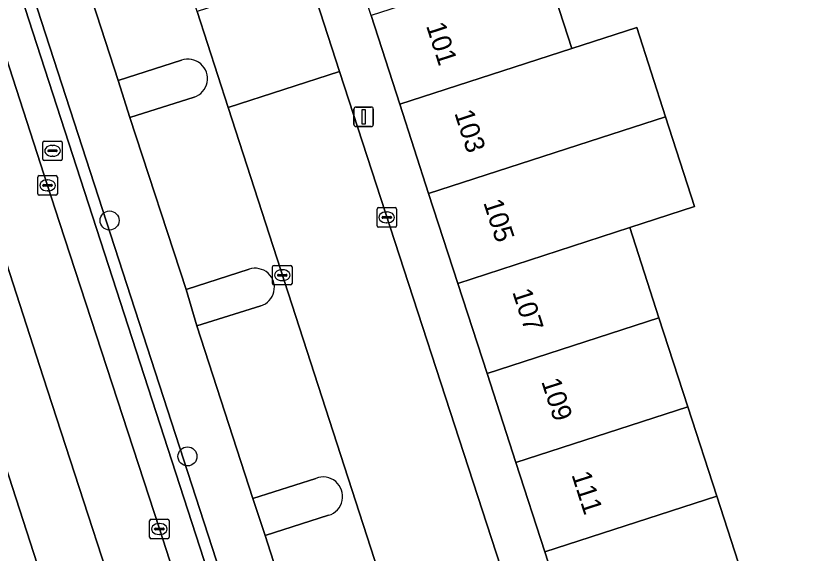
# Model space of a CAD drawing. Extents: x 159371 to 159986, y 382987 to 383597.
# Drawn here: x 159437.83 to 159478.71, y 383198.21 to 383225.79 of the extents above; entities that cross this region are included whole.
import ezdxf

# ---------------------------------------------------------------- set-up
doc = ezdxf.new("R2010")
doc.units = 0
for name, color, linetype in [('IMGEO_Berm_groen', 7, 'Continuous'), ('IMGEO_Boom', 7, 'Continuous'), ('IMGEO_Erf', 7, 'Continuous'), ('IMGEO_Groenvoorziening', 7, 'Continuous'), ('IMGEO_Haag', 7, 'Continuous'), ('IMGEO_Kolk', 7, 'Continuous'), ('IMGEO_Lichtmast', 7, 'Continuous'), ('IMGEO_Pand', 7, 'Continuous'), ('IMGEO_Pand_nummerreeks', 7, 'Continuous'), ('IMGEO_Parkeervlak_open', 7, 'Continuous'), ('IMGEO_Rijbaan_lokaal_open', 7, 'Continuous'), ('IMGEO_Rijbaan_regionaal_gesloten', 7, 'Continuous'), ('IMGEO_Rioolput', 7, 'Continuous'), ('IMGEO_Verkeerseiland_gesloten', 7, 'Continuous'), ('IMGEO_Voetpad_open', 7, 'Continuous')]:
    doc.layers.add(name, color=color, linetype=linetype)

msp = doc.modelspace()

# ---------------------------------------------------------------- linework, layer by layer
at = {"layer": 'IMGEO_Berm_groen'}
for points in [[(159406.761, 383330.631), (159408.577, 383323.612), (159411.104, 383313.847), (159411.376, 383312.794), (159412.992, 383306.793), (159414.072, 383303.213), (159430.983, 383250.705), (159435.589, 383236.441), (159472.722, 383122.014), (159492.238, 383063.663), (159493.793, 383059.366), (159494.626, 383071.478), (159494.813, 383074.201), (159494.983, 383076.684), (159494.993, 383077.003)], [(159415.124, 383292.413), (159421.088, 383273.781), (159427.134, 383255.214), (159428.816, 383250), (159433.13, 383236.631), (159433.397, 383235.806), (159439.459, 383217.085), (159440.075, 383215.172), (159445.199, 383199.446), (159451.824, 383178.924), (159457.544, 383161.294), (159463.853, 383141.727), (159476.503, 383102.624)], [(159472.916, 383130.255), (159472.29, 383132.147), (159469.362, 383141.107), (159468.77, 383143.003), (159465.88, 383151.938), (159453.474, 383190.25), (159450.629, 383199.119), (159449.994, 383201.018), (159447.129, 383209.867), (159446.573, 383211.745), (159443.691, 383220.575), (159443.081, 383222.473), (159440.202, 383231.342), (159439.608, 383233.206), (159438.303, 383237.229), (159436.723, 383242.099)], [(159493.69, 383057.889), (159491.672, 383063.465), (159472.152, 383121.826), (159435.017, 383236.267)]]:
    msp.add_lwpolyline(points, dxfattribs=at)
at = {"layer": 'IMGEO_Boom'}
for centre in [(159442.642, 383215.284), (159446.641, 383203.172)]:
    msp.add_circle(centre, 0.489, dxfattribs=at)
at = {"layer": 'IMGEO_Erf'}
msp.add_lwpolyline([(159447.64, 383288.465), (159450.612, 383279.288), (159453.577, 383270.132), (159456.535, 383261), (159459.408, 383252.128), (159459.475, 383251.922), (159460.605, 383252.288), (159462.014, 383247.915), (159458.984, 383246.933), (159460.461, 383242.374), (159461.942, 383237.799), (159465.689, 383239.014), (159467.161, 383234.475), (159463.412, 383233.26), (159464.901, 383228.664), (159466.374, 383224.117), (159469.708, 383225.198), (159471.192, 383220.612), (159472.685, 383215.997), (159469.354, 383214.917), (159470.854, 383210.284), (159472.334, 383205.716), (159473.82, 383201.131), (159475.296, 383196.574)], dxfattribs=at)
at = {"layer": 'IMGEO_Groenvoorziening'}
msp.add_lwpolyline([(159472.722, 383122.014), (159435.589, 383236.441), (159430.983, 383250.705), (159414.072, 383303.213), (159412.992, 383306.793), (159411.376, 383312.794), (159411.104, 383313.847), (159410.522, 383313.711), (159410.796, 383312.64), (159412.414, 383306.629), (159413.5, 383303.035), (159430.413, 383250.521), (159435.017, 383236.267), (159472.152, 383121.826), (159491.672, 383063.465), (159493.69, 383057.889), (159493.717, 383058.243), (159493.743, 383058.624), (159493.793, 383059.366), (159492.238, 383063.663)], close=True, dxfattribs=at)
for points in [[(159446.33, 383223.509), (159443.081, 383222.473), (159443.691, 383220.575), (159446.984, 383221.615)], [(159449.806, 383212.778), (159446.573, 383211.745), (159447.129, 383209.867), (159450.404, 383210.901)], [(159453.234, 383202.043), (159449.994, 383201.018), (159450.629, 383199.119), (159453.886, 383200.151)]]:
    msp.add_lwpolyline(points, dxfattribs=at)
for centre, radius, start, end in [((159446.667, 383222.565), 1.002, 288.4564, 109.6433), ((159450.121, 383211.845), 0.985, 286.6688, 108.6743), ((159453.61, 383201.114), 1.002, 285.9998, 112.029)]:
    msp.add_arc(centre, radius, start, end, dxfattribs=at)
at = {"layer": 'IMGEO_Haag'}
msp.add_lwpolyline([(159430.983, 383250.705), (159414.072, 383303.213), (159412.992, 383306.793), (159411.376, 383312.794), (159411.104, 383313.847), (159410.522, 383313.711), (159410.796, 383312.64), (159412.414, 383306.629), (159413.5, 383303.035), (159430.413, 383250.521), (159435.017, 383236.267), (159472.152, 383121.826), (159491.672, 383063.465), (159493.69, 383057.889), (159493.717, 383058.243), (159493.743, 383058.624), (159493.793, 383059.366), (159492.238, 383063.663), (159472.722, 383122.014), (159435.589, 383236.441)], close=True, dxfattribs=at)
at = {"layer": 'IMGEO_Kolk'}
for p, q in [((159439.034, 383217.585), (159439.886, 383217.585)), ((159438.959, 383216.659), (159438.959, 383217.511)), ((159439.447, 383217.365), (159439.472, 383217.365)), ((159439.96, 383217.511), (159439.96, 383216.659)), ((159439.218, 383217.079), (159439.218, 383217.091)), ((159439.656, 383217.042), (159439.258, 383217.042)), ((159439.261, 383217.128), (159439.659, 383217.128)), ((159439.47, 383216.805), (159439.445, 383216.805)), ((159439.702, 383217.091), (159439.702, 383217.079)), ((159439.886, 383216.585), (159439.034, 383216.585)), ((159456.375, 383215.017), (159456.375, 383215.869)), ((159456.45, 383215.943), (159457.302, 383215.943)), ((159456.863, 383215.723), (159456.888, 383215.723)), ((159457.376, 383215.869), (159457.376, 383215.017)), ((159456.634, 383215.437), (159456.634, 383215.449)), ((159457.072, 383215.4), (159456.674, 383215.4)), ((159456.677, 383215.486), (159457.075, 383215.486)), ((159456.886, 383215.163), (159456.861, 383215.163)), ((159457.118, 383215.449), (159457.118, 383215.437)), ((159457.302, 383214.943), (159456.45, 383214.943)), ((159451.011, 383212.05), (159451.011, 383212.902)), ((159451.086, 383212.976), (159451.938, 383212.976)), ((159451.499, 383212.756), (159451.524, 383212.756)), ((159452.012, 383212.902), (159452.012, 383212.05)), ((159451.27, 383212.47), (159451.27, 383212.482)), ((159451.708, 383212.433), (159451.31, 383212.433)), ((159451.313, 383212.519), (159451.711, 383212.519)), ((159451.754, 383212.482), (159451.754, 383212.47)), ((159451.938, 383211.976), (159451.086, 383211.976)), ((159451.522, 383212.196), (159451.497, 383212.196)), ((159444.698, 383199.02), (159444.698, 383199.872)), ((159444.773, 383199.946), (159445.625, 383199.946)), ((159445.186, 383199.726), (159445.211, 383199.726)), ((159445.699, 383199.872), (159445.699, 383199.02)), ((159444.957, 383199.44), (159444.957, 383199.452)), ((159445.395, 383199.403), (159444.997, 383199.403)), ((159445, 383199.489), (159445.398, 383199.489)), ((159445.441, 383199.452), (159445.441, 383199.44)), ((159445.625, 383198.946), (159444.773, 383198.946)), ((159445.209, 383199.166), (159445.184, 383199.166))]:
    msp.add_line(p, q, dxfattribs=at)
for points in [[(159439.034, 383217.585), (159439.886, 383217.585)], [(159438.959, 383216.659), (159438.959, 383217.511)], [(159439.96, 383217.511), (159439.96, 383216.659)], [(159439.886, 383216.585), (159439.034, 383216.585)], [(159456.375, 383215.017), (159456.375, 383215.869)], [(159456.45, 383215.943), (159457.302, 383215.943)], [(159457.376, 383215.869), (159457.376, 383215.017)], [(159457.302, 383214.943), (159456.45, 383214.943)], [(159451.011, 383212.05), (159451.011, 383212.902)], [(159451.086, 383212.976), (159451.938, 383212.976)], [(159452.012, 383212.902), (159452.012, 383212.05)], [(159451.938, 383211.976), (159451.086, 383211.976)], [(159444.698, 383199.02), (159444.698, 383199.872)], [(159444.773, 383199.946), (159445.625, 383199.946)], [(159445.699, 383199.872), (159445.699, 383199.02)], [(159445.625, 383198.946), (159444.773, 383198.946)]]:
    msp.add_lwpolyline(points, dxfattribs=at)
for centre, radius, start, end in [((159439.036, 383217.509), 0.0765, 91.552, 178.448), ((159439.036, 383217.509), 0.0765, 91.552, 178.448), ((159439.884, 383217.509), 0.0765, 1.552, 88.448), ((159439.884, 383217.509), 0.0765, 1.552, 88.448), ((159439.258, 383217.088), 0.0403, 85.8775, 175.7526), ((159439.255, 383217.078), 0.0366, 178.938, 274.7102), ((159439.659, 383217.085), 0.043, 264.8664, 352.4533), ((159439.663, 383217.09), 0.0386, 1.7309, 96.639), ((159439.036, 383216.661), 0.0765, 181.552, 268.448), ((159439.036, 383216.661), 0.0765, 181.552, 268.448), ((159439.884, 383216.661), 0.0765, 271.552, 358.448), ((159439.884, 383216.661), 0.0765, 271.552, 358.448), ((159456.452, 383215.867), 0.0765, 91.552, 178.448), ((159456.452, 383215.867), 0.0765, 91.552, 178.448), ((159457.3, 383215.867), 0.0765, 1.552, 88.448), ((159457.3, 383215.867), 0.0765, 1.552, 88.448), ((159456.674, 383215.446), 0.0403, 85.8775, 175.7526), ((159456.671, 383215.436), 0.0366, 178.938, 274.7102), ((159457.075, 383215.443), 0.043, 264.8664, 352.4533), ((159457.079, 383215.448), 0.0386, 1.7309, 96.639), ((159456.452, 383215.019), 0.0765, 181.552, 268.448), ((159456.452, 383215.019), 0.0765, 181.552, 268.448), ((159457.3, 383215.019), 0.0765, 271.552, 358.448), ((159457.3, 383215.019), 0.0765, 271.552, 358.448), ((159451.088, 383212.9), 0.0765, 91.552, 178.448), ((159451.088, 383212.9), 0.0765, 91.552, 178.448), ((159451.936, 383212.9), 0.0765, 1.552, 88.448), ((159451.936, 383212.9), 0.0765, 1.552, 88.448), ((159451.31, 383212.479), 0.0403, 85.8775, 175.7526), ((159451.307, 383212.469), 0.0366, 178.938, 274.7102), ((159451.711, 383212.476), 0.043, 264.8664, 352.4533), ((159451.715, 383212.481), 0.0386, 1.7309, 96.639), ((159451.088, 383212.052), 0.0765, 181.552, 268.448), ((159451.088, 383212.052), 0.0765, 181.552, 268.448), ((159451.936, 383212.052), 0.0765, 271.552, 358.448), ((159451.936, 383212.052), 0.0765, 271.552, 358.448), ((159444.775, 383199.87), 0.0765, 91.552, 178.448), ((159444.775, 383199.87), 0.0765, 91.552, 178.448), ((159445.623, 383199.87), 0.0765, 1.552, 88.448), ((159445.623, 383199.87), 0.0765, 1.552, 88.448), ((159444.997, 383199.449), 0.0403, 85.8775, 175.7526), ((159444.994, 383199.439), 0.0366, 178.938, 274.7102), ((159445.398, 383199.446), 0.043, 264.8664, 352.4533), ((159445.402, 383199.451), 0.0386, 1.7309, 96.639), ((159444.775, 383199.022), 0.0765, 181.552, 268.448), ((159444.775, 383199.022), 0.0765, 181.552, 268.448), ((159445.623, 383199.022), 0.0765, 271.552, 358.448), ((159445.623, 383199.022), 0.0765, 271.552, 358.448)]:
    msp.add_arc(centre, radius, start, end, dxfattribs=at)
for centre, major_axis, ratio, start_param, end_param in [((159439.446, 383217.085), (-0.387, 0.002), 0.722429, 4.712389, 7.853982), ((159439.471, 383217.085), (-0.39, 0.002), 0.717154, 1.570796, 4.712389), ((159456.862, 383215.443), (-0.387, 0.002), 0.722429, 4.712389, 7.853982), ((159456.887, 383215.443), (-0.39, 0.002), 0.717154, 1.570796, 4.712389), ((159451.498, 383212.476), (-0.387, 0.002), 0.722429, 4.712389, 7.853982), ((159451.523, 383212.476), (-0.39, 0.002), 0.717154, 1.570796, 4.712389), ((159445.185, 383199.446), (-0.387, 0.002), 0.722429, 4.712389, 7.853982), ((159445.21, 383199.446), (-0.39, 0.002), 0.717154, 1.570796, 4.712389)]:
    msp.add_ellipse(centre, major_axis=major_axis, ratio=ratio, start_param=start_param, end_param=end_param, dxfattribs=at)
at = {"layer": 'IMGEO_Lichtmast'}
for p, q in [((159455.192, 383220.207), (159455.192, 383221.007)), ((159455.192, 383221.007), (159455.192, 383220.207)), ((159455.292, 383221.107), (159456.082, 383221.107)), ((159456.082, 383221.107), (159455.292, 383221.107)), ((159456.182, 383221.007), (159456.182, 383220.207)), ((159456.182, 383220.207), (159456.182, 383221.007)), ((159456.082, 383220.107), (159455.292, 383220.107)), ((159455.292, 383220.107), (159456.082, 383220.107))]:
    msp.add_line(p, q, dxfattribs=at)
msp.add_lwpolyline([(159455.612, 383220.982), (159455.762, 383220.982), (159455.762, 383220.232), (159455.612, 383220.232), (159455.612, 383220.982)], dxfattribs=at)
for centre, start, end in [((159455.292, 383221.007), 90, 180), ((159455.292, 383221.007), 90, 180), ((159456.082, 383221.007), 0, 90), ((159456.082, 383221.007), 360, 90), ((159455.292, 383220.207), 180, 270), ((159455.292, 383220.207), 180, 270), ((159456.082, 383220.207), 270, 0), ((159456.082, 383220.207), 270, 0)]:
    msp.add_arc(centre, 0.1, start, end, dxfattribs=at)
at = {"layer": 'IMGEO_Pand'}
for points in [[(159457.542, 383221.254), (159466.374, 383224.117), (159464.901, 383228.664), (159456.069, 383225.801)], [(159467.859, 383219.532), (159471.192, 383220.612), (159469.708, 383225.198), (159466.374, 383224.117), (159457.542, 383221.254), (159459.027, 383216.669)], [(159471.192, 383220.612), (159467.859, 383219.532), (159459.027, 383216.669), (159460.523, 383212.053), (159469.354, 383214.917), (159472.685, 383215.997)], [(159469.354, 383214.917), (159460.523, 383212.053), (159462.023, 383207.421), (159470.854, 383210.284)], [(159472.334, 383205.716), (159470.854, 383210.284), (159462.023, 383207.421), (159463.503, 383202.854)], [(159472.334, 383205.716), (159463.503, 383202.854), (159464.988, 383198.268), (159473.82, 383201.131)], [(159464.988, 383198.268), (159466.465, 383193.711), (159475.296, 383196.574), (159473.82, 383201.131)]]:
    msp.add_lwpolyline(points, close=True, dxfattribs=at)
at = {"layer": 'IMGEO_Parkeervlak_open'}
for points in [[(159458.738, 383190.157), (159448.725, 383221.092), (159447.133, 383226.011), (159443.055, 383238.609), (159439.368, 383250), (159423.364, 383299.1)], [(159443.485, 383232.37), (159440.202, 383231.342), (159443.081, 383222.473), (159446.33, 383223.509)], [(159446.984, 383221.615), (159443.691, 383220.575), (159446.573, 383211.745), (159449.806, 383212.778)], [(159450.404, 383210.901), (159447.129, 383209.867), (159449.994, 383201.018), (159453.234, 383202.043)], [(159453.886, 383200.151), (159450.629, 383199.119), (159453.474, 383190.25), (159456.328, 383191.165)]]:
    msp.add_lwpolyline(points, dxfattribs=at)
for centre, radius, start, end in [((159446.667, 383222.565), 1.002, 288.4564, 109.6433), ((159450.121, 383211.845), 0.985, 286.6688, 108.6743), ((159453.61, 383201.114), 1.002, 285.9998, 112.029)]:
    msp.add_arc(centre, radius, start, end, dxfattribs=at)
at = {"layer": 'IMGEO_Rijbaan_lokaal_open'}
msp.add_lwpolyline([(159447.133, 383226.011), (159448.725, 383221.092), (159454.449, 383222.936), (159452.856, 383227.855)], close=True, dxfattribs=at)
msp.add_lwpolyline([(159463.673, 383194.598), (159454.449, 383222.936), (159448.725, 383221.092), (159458.738, 383190.157), (159466.746, 383165.416), (159472.48, 383167.274), (159471.272, 383171.081), (159469.926, 383175.307)], dxfattribs=at)
at = {"layer": 'IMGEO_Rijbaan_regionaal_gesloten'}
for points in [[(159404.584, 383303.68), (159421.962, 383250), (159427.145, 383233.992), (159433.835, 383213.326), (159457.577, 383139.944), (159472.482, 383093.792)], [(159476.503, 383102.624), (159463.853, 383141.727), (159457.544, 383161.294), (159451.824, 383178.924), (159445.199, 383199.446), (159440.075, 383215.172), (159439.459, 383217.085), (159433.397, 383235.806), (159433.13, 383236.631), (159428.816, 383250), (159427.134, 383255.214), (159421.088, 383273.781), (159415.124, 383292.413)], [(159415.383, 383281.415), (159427.53, 383243.457), (159430.293, 383234.905), (159439.228, 383207.25), (159449.876, 383174.543), (159461.474, 383138.586), (159473.222, 383102.578)], [(159473.222, 383102.578), (159461.474, 383138.586), (159449.876, 383174.543), (159439.228, 383207.25), (159430.293, 383234.905), (159427.53, 383243.457), (159415.383, 383281.415)]]:
    msp.add_lwpolyline(points, dxfattribs=at)
at = {"layer": 'IMGEO_Rioolput'}
for p, q in [((159439.213, 383218.434), (159439.213, 383219.286)), ((159439.288, 383219.36), (159440.14, 383219.36)), ((159440.214, 383219.286), (159440.214, 383218.434)), ((159439.472, 383218.854), (159439.472, 383218.866)), ((159439.91, 383218.817), (159439.512, 383218.817)), ((159439.515, 383218.903), (159439.913, 383218.903)), ((159439.701, 383219.14), (159439.726, 383219.14)), ((159439.956, 383218.866), (159439.956, 383218.854)), ((159439.724, 383218.58), (159439.699, 383218.58)), ((159440.14, 383218.36), (159439.288, 383218.36))]:
    msp.add_line(p, q, dxfattribs=at)
for points in [[(159439.213, 383218.434), (159439.213, 383219.286)], [(159439.288, 383219.36), (159440.14, 383219.36)], [(159440.214, 383219.286), (159440.214, 383218.434)], [(159440.14, 383218.36), (159439.288, 383218.36)]]:
    msp.add_lwpolyline(points, dxfattribs=at)
for centre, radius, start, end in [((159439.29, 383219.284), 0.0765, 91.552, 178.448), ((159439.29, 383219.284), 0.0765, 91.552, 178.448), ((159440.138, 383219.284), 0.0765, 1.552, 88.448), ((159440.138, 383219.284), 0.0765, 1.552, 88.448), ((159439.512, 383218.863), 0.0403, 85.8775, 175.7526), ((159439.509, 383218.853), 0.0366, 178.938, 274.7102), ((159439.913, 383218.86), 0.043, 264.8664, 352.4533), ((159439.917, 383218.865), 0.0386, 1.7309, 96.639), ((159439.29, 383218.436), 0.0765, 181.552, 268.448), ((159439.29, 383218.436), 0.0765, 181.552, 268.448), ((159440.138, 383218.436), 0.0765, 271.552, 358.448), ((159440.138, 383218.436), 0.0765, 271.552, 358.448)]:
    msp.add_arc(centre, radius, start, end, dxfattribs=at)
for centre, major_axis, ratio, start_param, end_param in [((159439.7, 383218.86), (-0.387, 0.002), 0.722429, 4.712389, 7.853982), ((159439.725, 383218.86), (-0.39, 0.002), 0.717154, 1.570796, 4.712389)]:
    msp.add_ellipse(centre, major_axis=major_axis, ratio=ratio, start_param=start_param, end_param=end_param, dxfattribs=at)
at = {"layer": 'IMGEO_Verkeerseiland_gesloten'}
msp.add_lwpolyline([(159472.482, 383093.792), (159457.577, 383139.944), (159433.835, 383213.326), (159427.145, 383233.992), (159421.962, 383250), (159404.584, 383303.68), (159397.983, 383323.994)], dxfattribs=at)
at = {"layer": 'IMGEO_Voetpad_open'}
for points in [[(159424.895, 383314.224), (159425.699, 383311.777), (159436.697, 383277.841), (159445.705, 383250), (159448.834, 383240.286), (159449.683, 383237.65), (159452.856, 383227.855), (159454.449, 383222.936), (159463.673, 383194.598), (159465.784, 383188.044)], [(159464.927, 383185.608), (159466.499, 383186.102), (159467.461, 383183.208), (159469.497, 383184.351), (159467.947, 383189.134), (159466.465, 383193.711), (159464.988, 383198.268), (159463.503, 383202.854), (159462.023, 383207.421), (159460.523, 383212.053), (159459.027, 383216.669), (159457.542, 383221.254), (159456.069, 383225.801), (159454.58, 383230.397), (159453.11, 383234.935), (159451.627, 383239.511)]]:
    msp.add_lwpolyline(points, dxfattribs=at)

# ---------------------------------------------------------------- texts
at = {"layer": 'IMGEO_Pand_nummerreeks'}
for s, rotation, p in [('101', 287.9503, (159458.884, 383225.286)), ('103', 287.9503, (159460.337, 383220.801)), ('105', 287.9506, (159461.825, 383216.207)), ('107', 287.9503, (159463.313, 383211.615)), ('109', 287.9503, (159464.801, 383207.022)), ('111', 287.9503, (159466.352, 383202.234))]:
    msp.add_text(s, height=1, rotation=rotation, dxfattribs=at).set_placement(p)

doc.saveas('drawing.dxf')
